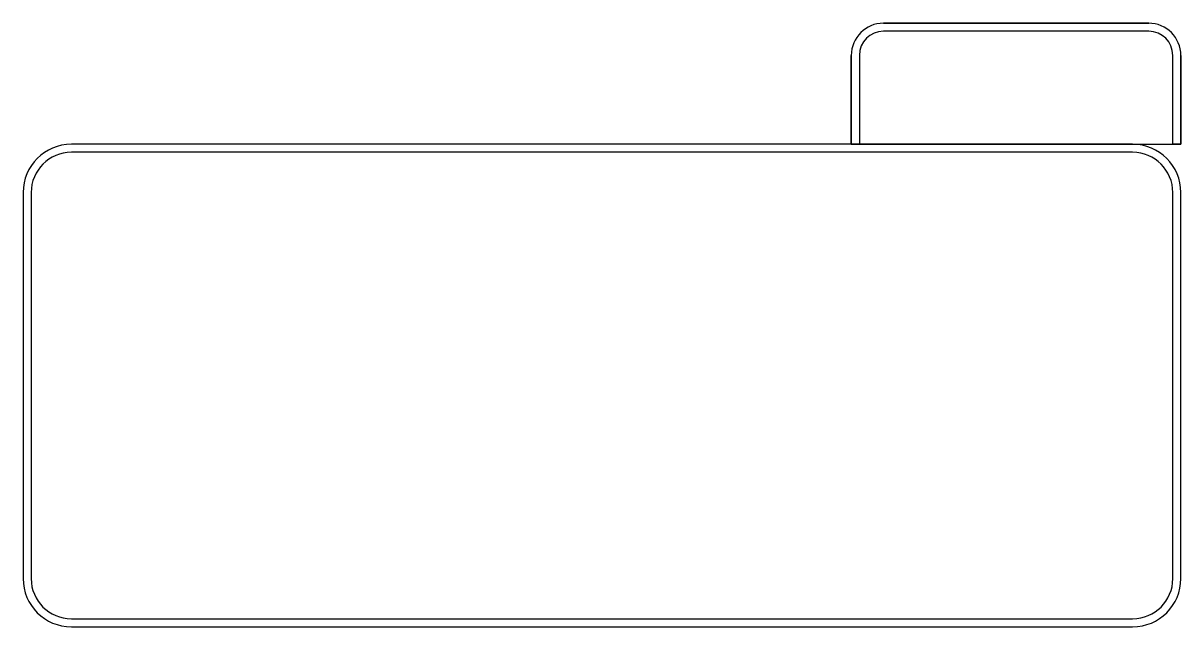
# Model space of a CAD drawing. Extents: x 1806251 to 1809821, y 414895 to 422886.
# Drawn here: x 1806250.7 to 1806544.6, y 418696.7 to 418849.8 of the extents above; entities that cross this region are included whole.
import ezdxf

# ---------------------------------------------------------------- set-up
doc = ezdxf.new("R2010")
doc.units = 0
doc.layers.add('GSOUTLINE', color=7, linetype='Continuous')

msp = doc.modelspace()

# ---------------------------------------------------------------- linework, layer by layer
at = {"layer": 'GSOUTLINE'}
for p, q in [((1806469.08, 418849.84), (1806536.42, 418849.84)), ((1806536.42, 418849.84), (1806469.08, 418849.84)), ((1806536.42, 418847.8), (1806469.08, 418847.8)), ((1806460.92, 418819.13), (1806460.92, 418841.68)), ((1806460.92, 418841.68), (1806460.92, 418819.13)), ((1806462.96, 418841.68), (1806462.96, 418821.17)), ((1806542.54, 418821.17), (1806542.54, 418841.68)), ((1806544.58, 418841.68), (1806544.58, 418819.13)), ((1806544.58, 418819.13), (1806544.58, 418841.68)), ((1806532.34, 418819.13), (1806262.9, 418819.13)), ((1806462.96, 418819.13), (1806460.92, 418819.13)), ((1806460.92, 418819.13), (1806544.58, 418819.13)), ((1806462.96, 418821.17), (1806462.96, 418819.13)), ((1806542.54, 418819.13), (1806542.54, 418821.17)), ((1806544.58, 418819.13), (1806542.54, 418819.13)), ((1806532.34, 418817.09), (1806262.9, 418817.09)), ((1806250.66, 418806.89), (1806250.66, 418708.95)), ((1806252.7, 418806.89), (1806252.7, 418708.95)), ((1806542.54, 418708.95), (1806542.54, 418806.89)), ((1806544.58, 418708.95), (1806544.58, 418806.89)), ((1806262.9, 418698.75), (1806532.34, 418698.75)), ((1806262.9, 418696.71), (1806532.34, 418696.71))]:
    msp.add_line(p, q, dxfattribs=at)
for centre, radius, start, end in [((1806469.08, 418841.68), 8.16, 90, 180), ((1806469.08, 418841.68), 8.16, 90, 180), ((1806536.42, 418841.68), 8.16, 0, 90), ((1806536.42, 418841.68), 8.16, 0, 90), ((1806469.08, 418841.68), 6.12, 90, 180), ((1806536.42, 418841.68), 6.12, 0, 90), ((1806262.9, 418806.89), 12.24, 90, 180), ((1806532.34, 418806.89), 12.24, 0, 90), ((1806262.9, 418806.89), 10.2, 90, 180), ((1806532.34, 418806.89), 10.2, 0, 90), ((1806262.9, 418708.95), 12.24, 180, 270), ((1806262.9, 418708.95), 10.2, 180, 270), ((1806532.34, 418708.95), 12.24, 270, 0), ((1806532.34, 418708.95), 10.2, 270, 0)]:
    msp.add_arc(centre, radius, start, end, dxfattribs=at)

doc.saveas('drawing.dxf')
